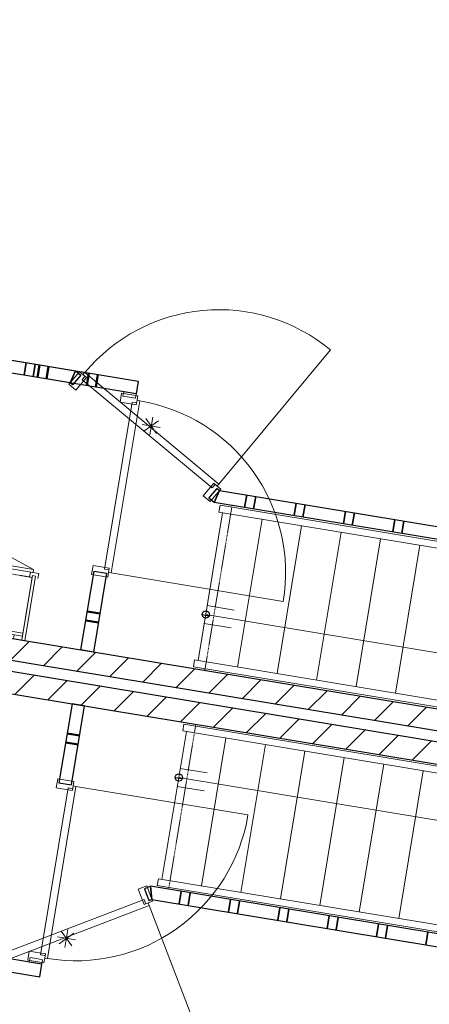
# Model space of a CAD drawing. Extents: x -1000932 to 2054797, y 285738 to 764020.
# Tile 833 of 1056: x 1273439 to 1275690, y 544742 to 550157. Entities that reach past the tile are written whole.
import ezdxf

# ---------------------------------------------------------------- set-up
doc = ezdxf.new("R2010")
doc.units = 0
doc.header["$MEASUREMENT"] = 0
doc.header["$PDMODE"] = 33
doc.header["$PDSIZE"] = 1
doc.linetypes.add('DASHED', pattern=[0.75, 0.5, -0.25])
doc.layers.get('0').update_dxf_attribs({"color": 1, "linetype": 'CONTINUOUS'})
doc.layers.get('Defpoints').update_dxf_attribs({"linetype": 'CONTINUOUS'})
doc.layers.add('31.', color=7, linetype='CONTINUOUS')
doc.layers.add('HATCH_REACTORS', color=7, linetype='CONTINUOUS')
doc.styles.get("Standard").update_dxf_attribs({"font": 'romans.shx'})
doc.dimstyles.new('ARKEY_P_050A40_96', dxfattribs={"dimtxt": 324, "dimasz": 1, "dimexe": 0.18, "dimexo": 0.0625, "dimgap": 32.4, "dimtad": 0, "dimdec": 0, "dimzin": 0, "dimdsep": 46, "dimtxsty": 'Standard', "dimcen": 0.09, "dimse1": 1, "dimse2": 1, "dimclrd": 7, "dimadec": 0, "dimazin": 0, "dimtfac": 1, "dimtdec": 4, "dimtmove": 0, "dimatfit": 3, "dimfxl": 1, "dimtvp": 1, "dimtolj": 1, "dimtzin": 0, "dimlwd": 35, "dimarcsym": 0})
pattern_1 = [(45, (1550275.82, 918770.12), (106.06602, -106.066015), [])]

# ---------------------------------------------------------------- blocks, each defined once
blk = doc.blocks.new('*D97')
at = {"color": 7, "lineweight": 35, "transparency": 16777216}
blk.add_line((1268302.2, 541333), (1272161.9, 564674), dxfattribs=at)
at = {"color": 7, "transparency": 16777216}
for points in [[(1272161.8, 564674), (1272162.1, 564674), (1272162.1, 564675)], [(1268302, 541333), (1268302.4, 541333), (1268302, 541332)]]:
    blk.add_solid(points, dxfattribs=at)
at = {"layer": 'Defpoints', "color": 0, "transparency": 16777216}
for p in [(1272162.1, 564675), (1275038.7, 564199.3), (1271178.6, 540856.3)]:
    blk.add_point(p, dxfattribs=at)
at = {"color": 0, "transparency": 16777216, "insert": (1269912.4, 553056.4), "char_height": 324, "attachment_point": 5, "rotation": 80.6104}
blk.add_mtext('\\A1;23660', dxfattribs=at)

msp = doc.modelspace()

# ---------------------------------------------------------------- hatches: boundary and pattern name
at = {"layer": '31.', "linetype": 'Continuous'}
h = msp.add_hatch(dxfattribs=at)
h.set_pattern_fill('ARKEY_P_050A40_12', style=0, pattern_type=0)
h.set_pattern_definition(pattern_1)
h.paths.add_polyline_path([(1272423.787, 546792.717), (1272443.35, 546911.092), (1283246.631, 545124.592), (1283227.069, 545006.217)], flags=0)
h = msp.add_hatch(dxfattribs=at)
h.set_pattern_fill('ARKEY_P_050A40_12', style=0, pattern_type=0)
h.set_pattern_definition(pattern_1)
h.paths.add_polyline_path([(1272423.787, 546792.717), (1272443.35, 546911.092), (1283246.631, 545124.592), (1283227.069, 545006.217)], flags=0)
h = msp.add_hatch(dxfattribs=at)
h.set_pattern_fill('ARKEY_P_050A40_12', style=0, pattern_type=0)
h.set_pattern_definition(pattern_1)
h.paths.add_polyline_path([(1272414.006, 546733.529), (1272394.412, 546615.123), (1283197.694, 544828.623), (1283217.287, 544946.998)], flags=0)
h = msp.add_hatch(dxfattribs=at)
h.set_pattern_fill('ARKEY_P_050A40_12', style=0, pattern_type=0)
h.set_pattern_definition(pattern_1)
h.paths.add_polyline_path([(1272414.006, 546733.529), (1272394.412, 546615.123), (1283197.694, 544828.623), (1283217.287, 544946.998)], flags=0)

# ---------------------------------------------------------------- linework, layer by layer
at = {"layer": '31.', "color": 7, "linetype": 'Continuous', "lineweight": 35}
for p, q in [((1273462.631, 548202.123), (1273474.069, 548271.186)), ((1273511.975, 548193.967), (1273523.381, 548263.029)), ((1274675.194, 547474.529), (1274686.631, 547543.592)), ((1274724.537, 547466.373), (1274735.944, 547535.436)), ((1274946.506, 547429.654), (1274957.944, 547498.717)), ((1274995.85, 547421.498), (1275007.256, 547490.561)), ((1275217.819, 547384.811), (1275229.256, 547453.873)), ((1275267.162, 547376.654), (1275278.569, 547445.717)), ((1275489.131, 547339.936), (1275500.569, 547408.998)), ((1275538.475, 547331.779), (1275549.881, 547400.842)), ((1274314.631, 545294.154), (1274326.069, 545363.217)), ((1274363.975, 545285.998), (1274375.381, 545355.061)), ((1274585.944, 545249.279), (1274597.381, 545318.342)), ((1274635.287, 545241.123), (1274646.694, 545310.186)), ((1274857.256, 545204.404), (1274868.694, 545273.467)), ((1274906.6, 545196.248), (1274918.006, 545265.311)), ((1275128.569, 545159.561), (1275140.006, 545228.623)), ((1275177.912, 545151.404), (1275189.319, 545220.467)), ((1275399.881, 545114.686), (1275411.319, 545183.748)), ((1275449.225, 545106.529), (1275460.631, 545175.592)), ((1275671.225, 545069.811), (1275682.631, 545138.873))]:
    msp.add_line(p, q, dxfattribs=at)
at = {"layer": '31.', "color": 7, "linetype": 'Continuous', "lineweight": 50}
for p, q in [((1273536.662, 548189.842), (1273548.069, 548258.904)), ((1273586.006, 548181.686), (1273597.412, 548250.748)), ((1273807.975, 548144.967), (1273819.412, 548214.029)), ((1273857.319, 548136.811), (1273868.725, 548205.873)), ((1273879.412, 546891.561), (1273810.381, 546902.998)), ((1273871.256, 546842.248), (1273802.225, 546853.654)), ((1273699.381, 546232.061), (1273768.444, 546220.654)), ((1273691.225, 546182.748), (1273760.287, 546171.311))]:
    msp.add_line(p, q, dxfattribs=at)
at = {"layer": '31.', "color": 7, "linetype": 'Continuous', "lineweight": 25}
for p, q in [((1274479.537, 546877.561), (1274441.35, 546883.904)), ((1274331.35, 545981.498), (1274293.131, 545987.811))]:
    msp.add_line(p, q, dxfattribs=at)
at = {"layer": '31.', "color": 7, "linetype": 'Continuous', "lineweight": 13, "ltscale": 10}
for points in [[(1273796.537, 548216.311, -0.41421358), (1275146.631, 548341.279), (1274534.069, 547603.748)], [(1274098.069, 548060.529, -0.41421358), (1274887.756, 546957.936), (1273941.6, 547114.373)], [(1273590.975, 544994.186, 0.41421358), (1274693.6, 545783.873), (1273747.444, 545940.342)], [(1273255.381, 544943.779, 0.41421358), (1274493.381, 544390.842), (1274150.85, 545286.311)]]:
    msp.add_lwpolyline(points, format="xyb", dxfattribs=at)
at = {"layer": '31.', "color": 7, "linetype": 'Continuous', "lineweight": 18, "ltscale": 10}
for points in [[(1272808.1, 548381.279), (1274090.694, 548169.186)], [(1272808.1, 548381.279), (1273745.381, 548226.311)], [(1274079.287, 548100.123), (1272796.694, 548312.217)], [(1273715.256, 548160.342), (1272796.694, 548312.217)], [(1273773.85, 548202.654), (1273729.1, 548148.811)], [(1273745.381, 548226.311), (1273773.85, 548202.654)], [(1273781.35, 548176.904), (1274496.975, 547582.561), (1274512.944, 547601.779), (1274524.475, 547592.186), (1274534.069, 547603.748), (1273796.069, 548216.717), (1273785.787, 548205.717), (1273797.35, 548196.154), (1273781.35, 548176.904)], [(1273729.1, 548148.811), (1273715.256, 548160.342)], [(1274090.694, 548169.186), (1274079.287, 548100.123)], [(1274040.662, 548081.186), (1274075.194, 548075.467), (1274079.287, 548100.123), (1274010.225, 548111.561), (1274006.131, 548086.904), (1274040.662, 548081.186)], [(1274056.35, 548053.498), (1273904.6, 547135.717), (1273929.256, 547131.623), (1273926.787, 547116.842), (1273941.6, 547114.373), (1274098.131, 548060.904), (1274083.475, 548064.217), (1274081.006, 548049.436), (1274056.35, 548053.498)], [(1274479.162, 547525.873), (1274523.881, 547579.717)], [(1274523.881, 547579.717), (1274537.725, 547568.217)], [(1274537.725, 547568.217), (1277128.444, 547139.779)], [(1274507.6, 547502.248), (1274479.162, 547525.873)], [(1277117.037, 547070.717), (1274507.6, 547502.248)], [(1273515.131, 547134.248), (1273515.131, 547134.248), (1272852.881, 547493.561)], [(1274553.912, 547445.936), (1274419.475, 546632.967)], [(1276148.287, 547182.279), (1274534.162, 547449.186), (1274540.35, 547486.686), (1276150.037, 547220.498)], [(1274770.944, 547410.029), (1274636.506, 546597.092)], [(1274987.975, 547374.154), (1274853.537, 546561.186)], [(1275205.006, 547338.248), (1275070.569, 546525.311)], [(1275422.037, 547302.373), (1275287.6, 546489.404)], [(1273512.194, 547116.467), (1272770.256, 547239.154), (1272773.194, 547256.936), (1273515.131, 547134.248), (1273512.194, 547116.467)], [(1272770.256, 547239.154), (1273512.194, 547116.467), (1273515.131, 547134.248), (1272773.194, 547256.936), (1272770.256, 547239.154)], [(1275639.069, 547266.467), (1275504.631, 546453.529)], [(1273492.975, 547092.279), (1273497.381, 547118.936), (1273542.787, 547111.404), (1273538.381, 547084.779)], [(1273775.287, 546690.842), (1273847.069, 547124.967)], [(1273847.069, 547124.967), (1273916.131, 547113.529)], [(1273526.194, 547096.936), (1273467.444, 546741.748), (1273449.694, 546744.686), (1273508.444, 547099.873), (1273526.194, 547096.936)], [(1273916.131, 547113.529), (1273844.35, 546679.436)], [(1272716.256, 546906.529), (1272713.319, 546888.748), (1273453.287, 546766.404), (1273456.225, 546784.154), (1272716.256, 546906.529)], [(1274469.412, 546934.998), (1274617.381, 546910.529)], [(1274461.256, 546885.654), (1276122.444, 546610.967)], [(1274453.1, 546836.342), (1274601.069, 546811.873)], [(1273407.912, 546773.904), (1273404.319, 546752.186), (1273449.694, 546744.686), (1273453.287, 546766.404)], [(1273844.35, 546679.436), (1273775.287, 546690.842)], [(1276109.037, 546315.061), (1274393.537, 546598.748), (1274399.725, 546636.248), (1276110.787, 546353.279)], [(1273726.319, 546394.873), (1273654.537, 545960.779)], [(1273723.6, 545949.342), (1273795.381, 546383.436)], [(1273795.381, 546383.436), (1273726.319, 546394.873)], [(1276056.85, 545999.373), (1274341.319, 546283.061), (1274335.131, 546245.561), (1276046.162, 545962.623)], [(1274220.412, 545429.342), (1274354.85, 546242.311)], [(1274437.444, 545393.436), (1274571.881, 546206.404)], [(1274654.506, 545357.561), (1274788.944, 546170.529)], [(1274871.537, 545321.654), (1275005.944, 546134.623)], [(1275088.569, 545285.779), (1275223.006, 546098.748)], [(1274321.225, 546038.936), (1274469.225, 546014.467)], [(1275305.6, 545249.873), (1275440.037, 546062.842)], [(1274313.069, 545989.592), (1275974.256, 545714.904)], [(1275522.631, 545213.998), (1275657.069, 546026.967)], [(1273553.756, 545014.279), (1273705.537, 545932.061), (1273730.194, 545927.967), (1273732.662, 545942.779), (1273747.444, 545940.342), (1273590.944, 544993.811), (1273575.975, 544995.404), (1273578.444, 545010.186), (1273553.756, 545014.279)], [(1273654.537, 545960.779), (1273723.6, 545949.342)], [(1274304.912, 545940.279), (1274452.912, 545915.811)], [(1274158.444, 545390.936), (1274123.944, 545377.717)], [(1276767.881, 544959.404), (1274158.444, 545390.936)], [(1275814.819, 545165.686), (1274200.694, 545432.592), (1274194.475, 545395.123), (1275804.162, 545128.936)], [(1274123.944, 545377.717), (1274148.944, 545312.342)], [(1273253.694, 544985.967), (1274122.537, 545318.311), (1274131.475, 545294.967), (1274145.475, 545300.342), (1274150.85, 545286.311), (1273254.787, 544943.561), (1273248.6, 544957.279), (1273262.631, 544962.623), (1273253.694, 544985.967)], [(1274148.944, 545312.342), (1274165.756, 545318.779)], [(1274165.756, 545318.779), (1276756.475, 544890.342)], [(1273560.444, 544962.748), (1272277.881, 545174.842)], [(1272266.444, 545105.779), (1273549.037, 544893.686)], [(1273530.006, 544993.123), (1273564.537, 544987.404), (1273560.444, 544962.748), (1273491.381, 544974.154), (1273495.475, 544998.842), (1273530.006, 544993.123)], [(1273549.037, 544893.686), (1273560.444, 544962.748)]]:
    msp.add_lwpolyline(points, dxfattribs=at)
for points in [[(1273785.975, 548205.561), (1273805.225, 548189.592), (1273747.725, 548120.373), (1273709.256, 548152.311), (1273766.756, 548221.529)], [(1274083.412, 548063.967), (1274079.35, 548039.311), (1273990.569, 548053.998), (1273998.725, 548103.311), (1274087.506, 548088.623)], [(1274524.475, 547592.186), (1274505.256, 547608.186), (1274447.756, 547538.936), (1274486.225, 547506.998), (1274543.725, 547576.217)], [(1273926.787, 547116.842), (1273930.881, 547141.498), (1273842.1, 547156.186), (1273833.944, 547106.842), (1273922.725, 547092.186)], [(1273732.662, 545942.779), (1273728.569, 545918.123), (1273639.787, 545932.811), (1273647.944, 545982.123), (1273736.725, 545967.436)], [(1274145.475, 545300.342), (1274122.131, 545291.404), (1274089.975, 545375.467), (1274136.694, 545393.311), (1274168.85, 545309.248)], [(1273576.037, 544995.654), (1273580.1, 545020.311), (1273491.319, 545034.998), (1273483.162, 544985.654), (1273571.944, 544970.967)]]:
    msp.add_lwpolyline(points, close=True, dxfattribs=at)
at = {"layer": '31.', "color": 7, "linetype": 'Continuous', "lineweight": 13, "ltscale": 10}
for points in [[(1274120.756, 547893.498), (1274202.069, 547951.717)], [(1274190.537, 547881.967), (1274132.287, 547963.248)], [(1274153.256, 547873.279), (1274169.569, 547971.936)], [(1274210.725, 547914.436), (1274112.069, 547930.748)], [(1273736.006, 545133.498), (1273654.725, 545075.279)], [(1273666.256, 545145.029), (1273724.475, 545063.717)], [(1273703.537, 545153.717), (1273687.225, 545055.061)], [(1273744.694, 545096.217), (1273646.037, 545112.529)]]:
    msp.add_lwpolyline(points, dxfattribs=at)
at = {"layer": '31.', "color": 7, "linetype": 'DASHED', "lineweight": 18, "ltscale": 10}
for points in [[(1274606.131, 547485.936), (1274456.037, 546578.279)], [(1273456.225, 546784.154), (1273506.787, 547089.998), (1272766.85, 547212.373), (1272716.256, 546906.529)], [(1274256.975, 545374.623), (1274407.069, 546282.311)]]:
    msp.add_lwpolyline(points, dxfattribs=at)
at = {"layer": '31.', "color": 7, "linetype": 'Continuous', "lineweight": 25, "ltscale": 10}
for points in [[(1272443.35, 546911.092), (1283246.631, 545124.592)], [(1272443.35, 546911.092), (1283246.631, 545124.592)], [(1283227.069, 545006.217), (1272423.787, 546792.717)], [(1283227.069, 545006.217), (1272423.787, 546792.717)], [(1283217.287, 544946.998), (1272414.006, 546733.529)], [(1283217.287, 544946.998), (1272414.006, 546733.529)], [(1272394.412, 546615.123), (1283197.694, 544828.623)], [(1272394.412, 546615.123), (1283197.694, 544828.623)]]:
    msp.add_lwpolyline(points, dxfattribs=at)
at = {"layer": '31.', "color": 7, "linetype": 'Continuous'}
for centre in [(1274461.256, 546885.654), (1274461.256, 546885.654), (1274313.069, 545989.592), (1274313.069, 545989.592)]:
    msp.add_circle(centre, 19.985, dxfattribs=at)
at = {"layer": 'HATCH_REACTORS', "ltscale": 10}
for points in [[(1274090.694, 548169.186), (1274079.287, 548100.123), (1272796.694, 548312.217), (1272808.1, 548381.279)], [(1273745.381, 548226.311), (1273715.256, 548160.342), (1272796.694, 548312.217), (1272808.1, 548381.279)], [(1273715.256, 548160.342), (1273745.381, 548226.311), (1273773.85, 548202.654), (1273729.1, 548148.811)], [(1274479.162, 547525.873), (1274523.881, 547579.717), (1274537.725, 547568.217), (1274507.6, 547502.248)], [(1277128.444, 547139.779), (1277117.037, 547070.717), (1274507.6, 547502.248), (1274537.725, 547568.217)], [(1273847.069, 547124.967), (1273916.131, 547113.529), (1273844.35, 546679.436), (1273775.287, 546690.842)], [(1272423.787, 546792.717), (1272443.35, 546911.092), (1283246.631, 545124.592), (1283227.069, 545006.217)], [(1272423.787, 546792.717), (1272443.35, 546911.092), (1283246.631, 545124.592), (1283227.069, 545006.217)], [(1272414.006, 546733.529), (1272394.412, 546615.123), (1283197.694, 544828.623), (1283217.287, 544946.998)], [(1272414.006, 546733.529), (1272394.412, 546615.123), (1283197.694, 544828.623), (1283217.287, 544946.998)], [(1273654.537, 545960.779), (1273723.6, 545949.342), (1273795.381, 546383.436), (1273726.319, 546394.873)], [(1274123.944, 545377.717), (1274148.944, 545312.342), (1274165.756, 545318.779), (1274158.444, 545390.936)], [(1276756.475, 544890.342), (1276767.881, 544959.404), (1274158.444, 545390.936), (1274165.756, 545318.779)], [(1273549.037, 544893.686), (1273560.444, 544962.748), (1272277.881, 545174.842), (1272266.444, 545105.779)]]:
    msp.add_lwpolyline(points, close=True, dxfattribs=at)

# ---------------------------------------------------------------- dimensions: what is measured, and where the dimension line sits
at = {"color": 7}
dim = msp.add_linear_dim(base=(1272162.1, 564674.997), p1=(1271178.569, 540856.342), p2=(1275038.725, 564199.311), angle=80.610383, dimstyle='ARKEY_P_050A40_96', dxfattribs=at)
dim.commit()
dim.dimension.update_dxf_attribs({"geometry": '*D97', "text_midpoint": (1269912.411, 553056.365)})

doc.saveas('drawing.dxf')
